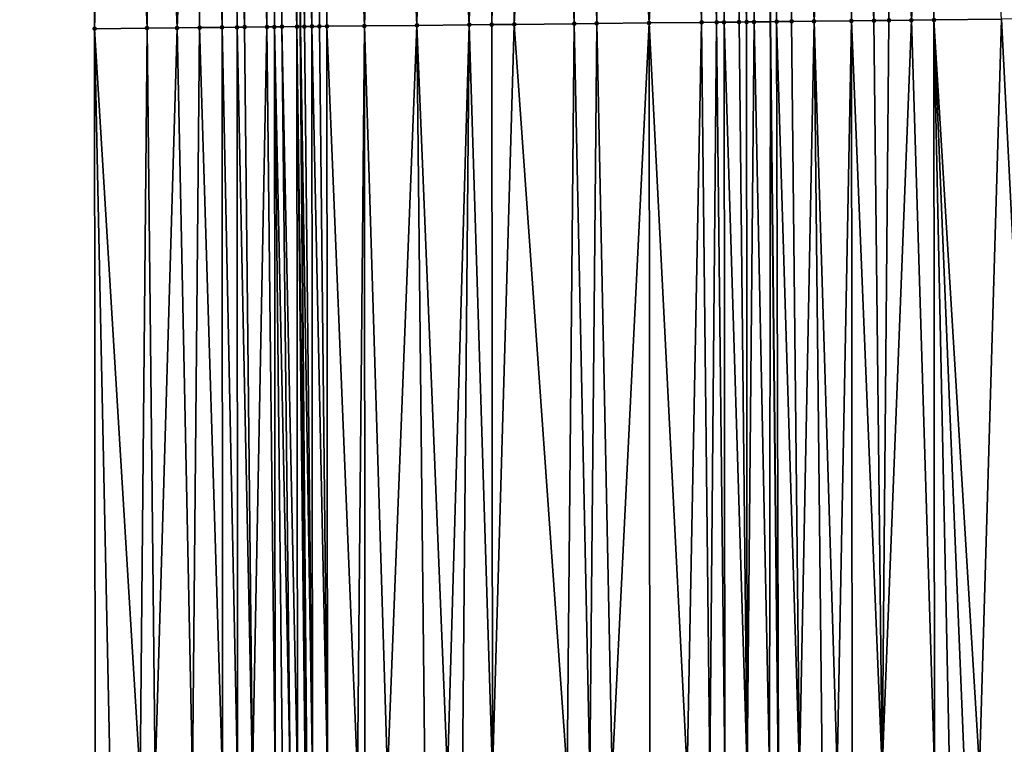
# Model space of a CAD drawing. Header units: feet. Extents: x 2004186 to 2014793, y 836912 to 864902.
# Tile 310 of 974: x 2010718 to 2010744, y 845982 to 846001. Entities that reach past the tile are written whole.
import ezdxf

# ---------------------------------------------------------------- set-up
doc = ezdxf.new("R2010")
doc.units = ezdxf.units.FT
doc.header["$LTSCALE"] = 100
doc.header["$MEASUREMENT"] = 0
for name, color, linetype, lineweight in [('EP_Travel Lane', 5, 'Continuous', 40), ('GPL_Skip Line', 2, 'Continuous', 40), ('Road Shots', 4, 'Continuous', 200), ('Road X-Section', 30, 'Continuous', 13)]:
    doc.layers.add(name, color=color, linetype=linetype, lineweight=lineweight)
doc.layers.add('I-77 SB_MM21-27-Surface-Border', color=7, linetype='Continuous')
doc.layers.add('I-77 SB_MM21-27-Surface-TIN', color=7, linetype='Continuous')

msp = doc.modelspace()

# ---------------------------------------------------------------- linework, layer by layer
at = {"layer": 'EP_Travel Lane'}
msp.add_polyline3d([(2010722.705964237, 845761.7021075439, 425.0050166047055), (2010723.352962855, 845781.692082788, 425.1876852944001), (2010723.911376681, 845801.5690235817, 425.3768788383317), (2010724.297133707, 845821.4646179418, 425.5774614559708), (2010724.598440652, 845841.4595824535, 425.7656775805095), (2010724.899755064, 845861.4550425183, 425.9601118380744), (2010725.134369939, 845881.2516384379, 426.1582307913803), (2010725.246468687, 845901.1065704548, 426.3858411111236), (2010725.302766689, 845921.1055584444, 426.6030436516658), (2010725.359059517, 845941.1027080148, 426.8172123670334), (2010725.345600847, 845960.8608194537, 427.0320121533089), (2010725.217076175, 845980.7078385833, 427.2257612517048), (2010725.046610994, 846000.7055091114, 427.4436580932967), (2010724.876148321, 846020.702885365, 427.6633146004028), (2010724.61601089, 846040.489180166, 427.8715578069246), (2010724.209326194, 846060.3758652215, 428.0537289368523), (2010723.753386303, 846080.3689233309, 428.2517148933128)], dxfattribs=at)
at = {"layer": 'GPL_Skip Line'}
msp.add_polyline3d([(2010735.00175465, 845761.3516280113, 425.4473056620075), (2010735.63421341, 845781.3411571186, 425.6421618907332), (2010736.199726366, 845801.2748992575, 425.8933602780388), (2010736.635738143, 845821.219854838, 426.113222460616), (2010737.009210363, 845841.2136292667, 426.3163967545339), (2010737.382690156, 845861.2078091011, 426.5307603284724), (2010737.67352125, 845881.1068178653, 426.708396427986), (2010737.814525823, 845901.0352713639, 426.9134328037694), (2010737.889335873, 845921.0340159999, 427.1157101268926), (2010737.964142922, 845941.0319583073, 427.3278324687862), (2010737.952741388, 845960.9135045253, 427.5267212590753), (2010737.79674954, 845980.8377834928, 427.732138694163), (2010737.58565998, 846000.8351243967, 427.9571178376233), (2010737.374572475, 846020.8322705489, 428.1892476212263), (2010737.074958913, 846040.725366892, 428.3958278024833), (2010736.632456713, 846060.6663841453, 428.5785453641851), (2010736.141218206, 846080.6587416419, 428.7518538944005)], dxfattribs=at)
at = {"layer": 'I-77 SB_MM21-27-Surface-Border', "color": 3, "linetype": 'ByBlock', "lineweight": -2}
msp.add_polyline3d([(2010717.549640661, 845761.8488889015, 424.8390908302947), (2010717.712514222, 845781.8529040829, 425.009159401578), (2010719.62590575, 845801.6709728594, 425.2506749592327), (2010719.252963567, 845821.5640582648, 425.4147544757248), (2010719.040106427, 845841.5691978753, 425.5709465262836), (2010719.427141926, 845861.5629845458, 425.7555527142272), (2010719.131176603, 845881.3207521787, 425.9175083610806), (2010719.695551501, 845901.1380573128, 426.1531890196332), (2010720.000536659, 845921.1356579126, 426.3906947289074), (2010720.105512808, 845941.1320675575, 426.6186254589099), (2010719.915505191, 845960.8380902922, 426.8223755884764), (2010719.565339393, 845980.6491778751, 427.0229262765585), (2010719.549636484, 846000.648459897, 427.2392904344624), (2010719.733926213, 846020.6495030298, 427.4614194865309), (2010720.038927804, 846040.4022176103, 427.6971068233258), (2010718.811779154, 846060.2494391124, 427.8474846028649), (2010719.536054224, 846080.2701218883, 428.0956971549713)], dxfattribs=at)
at = {"layer": 'I-77 SB_MM21-27-Surface-TIN', "color": 128, "linetype": 'ByBlock', "lineweight": -2}
for points in [[(2010723.133744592, 846020.6846772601, 427.6065292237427), (2010722.533776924, 846020.678444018, 427.5834452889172), (2010722.949456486, 846000.6834836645, 427.3894428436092)], [(2010723.133744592, 846020.6846772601, 427.6065292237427), (2010722.949456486, 846000.6834836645, 427.3894428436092), (2010723.349434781, 846000.6876531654, 427.402635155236)], [(2010723.73371318, 846020.6908253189, 427.6378734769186), (2010723.133744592, 846020.6846772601, 427.6065292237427), (2010723.549424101, 846000.6897218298, 427.410697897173)], [(2010723.133744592, 846020.6846772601, 427.6065292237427), (2010723.349434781, 846000.6876531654, 427.402635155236), (2010723.549424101, 846000.6897218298, 427.410697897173)], [(2010723.73371318, 846020.6908253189, 427.6378734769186), (2010723.549424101, 846000.6897218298, 427.410697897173), (2010724.14939307, 846000.6958345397, 427.4433909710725)], [(2010723.933702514, 846020.6928927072, 427.6465726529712), (2010723.73371318, 846020.6908253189, 427.6378734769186), (2010724.14939307, 846000.6958345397, 427.4433909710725)], [(2010724.133691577, 846020.6949852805, 427.6528296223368), (2010723.933702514, 846020.6928927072, 427.6465726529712), (2010724.14939307, 846000.6958345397, 427.4433909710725)], [(2010724.33368031, 846020.697108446, 427.6561199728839), (2010724.133691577, 846020.6949852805, 427.6528296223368), (2010724.349382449, 846000.6978978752, 427.4519395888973)], [(2010724.133691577, 846020.6949852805, 427.6528296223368), (2010724.14939307, 846000.6958345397, 427.4433909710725), (2010724.349382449, 846000.6978978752, 427.4519395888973)], [(2010724.733657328, 846020.7013963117, 427.6586730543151), (2010724.33368031, 846020.697108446, 427.6561199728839), (2010724.949346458, 846000.704470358, 427.4427142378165)], [(2010724.33368031, 846020.697108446, 427.6561199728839), (2010724.549370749, 846000.7000611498, 427.451376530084), (2010724.949346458, 846000.704470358, 427.4427142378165)], [(2010724.33368031, 846020.697108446, 427.6561199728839), (2010724.349382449, 846000.6978978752, 427.4519395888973), (2010724.549370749, 846000.7000611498, 427.451376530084)], [(2010724.733657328, 846020.7013963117, 427.6586730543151), (2010725.046610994, 846000.7055091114, 427.4436580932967), (2010724.876148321, 846020.702885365, 427.6633146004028)], [(2010724.733657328, 846020.7013963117, 427.6586730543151), (2010724.949346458, 846000.704470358, 427.4427142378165), (2010725.046610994, 846000.7055091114, 427.4436580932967)], [(2010724.93364642, 846020.703486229, 427.665187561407), (2010724.876148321, 846020.702885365, 427.6633146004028), (2010725.149335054, 846000.7066061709, 427.4446549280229)], [(2010725.149335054, 846000.7066061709, 427.4446549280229), (2010724.876148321, 846020.702885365, 427.6633146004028), (2010725.046610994, 846000.7055091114, 427.4436580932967)], [(2010725.533616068, 846020.7095359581, 427.7060669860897), (2010724.93364642, 846020.703486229, 427.665187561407), (2010725.349325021, 846000.7086149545, 427.458177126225)], [(2010724.93364642, 846020.703486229, 427.665187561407), (2010725.149335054, 846000.7066061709, 427.4446549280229), (2010725.349325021, 846000.7086149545, 427.458177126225)], [(2010725.533616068, 846020.7095359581, 427.7060669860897), (2010725.349325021, 846000.7086149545, 427.458177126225), (2010725.549315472, 846000.7105788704, 427.4757900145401)], [(2010725.933595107, 846020.7136363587, 427.7267988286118), (2010725.533616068, 846020.7095359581, 427.7060669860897), (2010725.749305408, 846000.7125904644, 427.4890559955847)], [(2010725.533616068, 846020.7095359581, 427.7060669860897), (2010725.549315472, 846000.7105788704, 427.4757900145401), (2010725.749305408, 846000.7125904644, 427.4890559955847)], [(2010725.933595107, 846020.7136363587, 427.7267988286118), (2010725.749305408, 846000.7125904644, 427.4890559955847), (2010726.749253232, 846000.7228207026, 427.539679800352)], [(2010726.733552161, 846020.7219323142, 427.7590352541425), (2010725.933595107, 846020.7136363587, 427.7267988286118), (2010726.749253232, 846000.7228207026, 427.539679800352)], [(2010727.333519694, 846020.728178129, 427.7808999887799), (2010726.733552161, 846020.7219323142, 427.7590352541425), (2010726.749253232, 846000.7228207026, 427.539679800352)], [(2010727.333519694, 846020.728178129, 427.7808999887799), (2010726.749253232, 846000.7228207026, 427.539679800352), (2010728.14917874, 846000.7372771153, 427.5983288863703)], [(2010728.533455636, 846020.740588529, 427.8325063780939), (2010727.333519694, 846020.728178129, 427.7808999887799), (2010728.14917874, 846000.7372771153, 427.5983288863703)], [(2010728.533455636, 846020.740588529, 427.8325063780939), (2010728.14917874, 846000.7372771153, 427.5983288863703), (2010729.549103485, 846000.75180419, 427.6505355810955)], [(2010729.933380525, 846020.7551023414, 427.8893186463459), (2010728.533455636, 846020.740588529, 427.8325063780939), (2010729.549103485, 846000.75180419, 427.6505355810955)], [(2010729.933380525, 846020.7551023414, 427.8893186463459), (2010729.549103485, 846000.75180419, 427.6505355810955), (2010730.149071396, 846000.7580149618, 427.6742881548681)], [(2010730.533348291, 846020.7613264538, 427.9132878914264), (2010729.933380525, 846020.7551023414, 427.8893186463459), (2010730.149071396, 846000.7580149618, 427.6742881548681)], [(2010730.533348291, 846020.7613264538, 427.9132878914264), (2010730.149071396, 846000.7580149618, 427.6742881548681), (2010730.749039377, 846000.7642192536, 427.6986315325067)], [(2010730.933326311, 846020.765521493, 427.9248424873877), (2010730.533348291, 846020.7613264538, 427.9132878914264), (2010730.749039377, 846000.7642192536, 427.6986315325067)], [(2010731.733281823, 846020.7739604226, 427.9432145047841), (2010730.749039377, 846000.7642192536, 427.6986315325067), (2010732.348952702, 846000.7808836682, 427.7526396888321)], [(2010731.733281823, 846020.7739604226, 427.9432145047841), (2010730.933326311, 846020.765521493, 427.9248424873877), (2010730.749039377, 846000.7642192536, 427.6986315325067)], [(2010732.533238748, 846020.7822682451, 427.9743001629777), (2010731.733281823, 846020.7739604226, 427.9432145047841), (2010732.348952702, 846000.7808836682, 427.7526396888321)], [(2010732.533238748, 846020.7822682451, 427.9743001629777), (2010732.348952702, 846000.7808836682, 427.7526396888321), (2010732.948921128, 846000.7870466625, 427.7807482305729)], [(2010733.133206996, 846020.7884477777, 428.0025923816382), (2010732.533238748, 846020.7822682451, 427.9743001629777), (2010732.948921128, 846000.7870466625, 427.7807482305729)], [(2010733.133206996, 846020.7884477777, 428.0025923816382), (2010732.948921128, 846000.7870466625, 427.7807482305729), (2010734.348846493, 846000.8015162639, 427.8381948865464)], [(2010733.933164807, 846020.7966735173, 428.0416377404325), (2010733.133206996, 846020.7884477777, 428.0025923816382), (2010734.348846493, 846000.8015162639, 427.8381948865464)], [(2010735.333089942, 846020.8111644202, 428.1006715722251), (2010733.933164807, 846020.7966735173, 428.0416377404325), (2010734.348846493, 846000.8015162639, 427.8381948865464)], [(2010735.333089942, 846020.8111644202, 428.1006715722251), (2010734.348846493, 846000.8015162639, 427.8381948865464), (2010735.748771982, 846000.8159743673, 427.8966898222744)], [(2010735.733069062, 846020.8152573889, 428.1221240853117), (2010735.333089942, 846020.8111644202, 428.1006715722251), (2010735.748771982, 846000.8159743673, 427.8966898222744)], [(2010736.133048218, 846020.8193470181, 428.1439004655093), (2010735.733069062, 846020.8152573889, 428.1221240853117), (2010736.148751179, 846000.8200602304, 427.9175075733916)], [(2010735.733069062, 846020.8152573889, 428.1221240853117), (2010735.748771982, 846000.8159743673, 427.8966898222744), (2010736.148751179, 846000.8200602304, 427.9175075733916)], [(2010736.533026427, 846020.8235245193, 428.1571557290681), (2010736.133048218, 846020.8193470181, 428.1439004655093), (2010736.348740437, 846000.8221347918, 427.9250326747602)], [(2010736.133048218, 846020.8193470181, 428.1439004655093), (2010736.148751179, 846000.8200602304, 427.9175075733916), (2010736.348740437, 846000.8221347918, 427.9250326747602)], [(2010736.533026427, 846020.8235245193, 428.1571557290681), (2010736.348740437, 846000.8221347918, 427.9250326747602), (2010736.748718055, 846000.8263669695, 427.9325105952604)], [(2010736.933004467, 846020.8277176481, 428.1688955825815), (2010736.533026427, 846020.8235245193, 428.1571557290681), (2010736.948706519, 846000.8285150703, 427.9333309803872)], [(2010736.533026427, 846020.8235245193, 428.1571557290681), (2010736.748718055, 846000.8263669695, 427.9325105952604), (2010736.948706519, 846000.8285150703, 427.9333309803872)], [(2010736.933004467, 846020.8277176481, 428.1688955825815), (2010737.148695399, 846000.8306246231, 427.9376658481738), (2010737.374572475, 846020.8322705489, 428.1892476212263)], [(2010736.933004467, 846020.8277176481, 428.1688955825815), (2010736.948706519, 846000.8285150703, 427.9333309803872), (2010737.148695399, 846000.8306246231, 427.9376658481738)], [(2010737.148695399, 846000.8306246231, 427.9376658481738), (2010737.58565998, 846000.8351243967, 427.9571178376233), (2010737.374572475, 846020.8322705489, 428.1892476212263)], [(2010737.532972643, 846020.8339037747, 428.1965483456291), (2010737.374572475, 846020.8322705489, 428.1892476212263), (2010737.58565998, 846000.8351243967, 427.9571178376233)], [(2010737.93295131, 846020.8380387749, 428.2139250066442), (2010737.532972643, 846020.8339037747, 428.1965483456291), (2010737.748663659, 846000.8368029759, 427.96437413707)], [(2010737.532972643, 846020.8339037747, 428.1965483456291), (2010737.58565998, 846000.8351243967, 427.9571178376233), (2010737.748663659, 846000.8368029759, 427.96437413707)], [(2010737.93295131, 846020.8380387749, 428.2139250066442), (2010737.748663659, 846000.8368029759, 427.96437413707), (2010738.148643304, 846000.8408472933, 427.9889796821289)], [(2010739.53286376, 846020.8547843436, 428.2634974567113), (2010737.93295131, 846020.8380387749, 428.2139250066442), (2010738.748611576, 846000.8470246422, 428.0157794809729)], [(2010737.93295131, 846020.8380387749, 428.2139250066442), (2010738.148643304, 846000.8408472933, 427.9889796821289), (2010738.748611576, 846000.8470246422, 428.0157794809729)], [(2010739.53286376, 846020.8547843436, 428.2634974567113), (2010738.748611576, 846000.8470246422, 428.0157794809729), (2010739.748557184, 846000.8574603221, 428.0476727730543)], [(2010740.532808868, 846020.8652663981, 428.2929214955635), (2010739.53286376, 846020.8547843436, 428.2634974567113), (2010740.348524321, 846000.8637428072, 428.0648871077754)], [(2010739.53286376, 846020.8547843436, 428.2634974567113), (2010739.748557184, 846000.8574603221, 428.0476727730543), (2010740.348524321, 846000.8637428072, 428.0648871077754)], [(2010740.532808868, 846020.8652663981, 428.2929214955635), (2010740.348524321, 846000.8637428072, 428.0648871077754), (2010740.748502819, 846000.8678934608, 428.0797977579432)], [(2010742.332711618, 846020.8839898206, 428.3598753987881), (2010740.532808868, 846020.8652663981, 428.2929214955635), (2010741.348470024, 846000.8741696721, 428.0975840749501)], [(2010740.532808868, 846020.8652663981, 428.2929214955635), (2010740.748502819, 846000.8678934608, 428.0797977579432), (2010741.348470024, 846000.8741696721, 428.0975840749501)], [(2010742.332711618, 846020.8839898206, 428.3598753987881), (2010741.348470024, 846000.8741696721, 428.0975840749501), (2010741.948437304, 846000.8804390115, 428.1159969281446)], [(2010743.748341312, 846000.8990457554, 428.1895860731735), (2010742.332711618, 846020.8839898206, 428.3598753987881), (2010741.948437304, 846000.8804390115, 428.1159969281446)], [(2010720.133904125, 846020.6537080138, 427.4720097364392), (2010719.549636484, 846000.648459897, 427.2392904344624), (2010720.949562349, 846000.6628831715, 427.3009608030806)], [(2010720.133904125, 846020.6537080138, 427.4720097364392), (2010719.933915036, 846020.6516178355, 427.4655205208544), (2010719.549636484, 846000.648459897, 427.2392904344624)], [(2010719.933915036, 846020.6516178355, 427.4655205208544), (2010719.733926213, 846020.6495030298, 427.4614194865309), (2010719.549636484, 846000.648459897, 427.2392904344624)], [(2010720.533883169, 846020.6578080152, 427.4927802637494), (2010720.133904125, 846020.6537080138, 427.4720097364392), (2010720.949562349, 846000.6628831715, 427.3009608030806)], [(2010720.933862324, 846020.6618977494, 427.5145464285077), (2010720.533883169, 846020.6578080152, 427.4927802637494), (2010720.949562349, 846000.6628831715, 427.3009608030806)], [(2010722.533776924, 846020.678444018, 427.5834452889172), (2010720.933862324, 846020.6618977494, 427.5145464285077), (2010721.749520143, 846000.6711103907, 427.3375368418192)], [(2010720.933862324, 846020.6618977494, 427.5145464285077), (2010720.949562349, 846000.6628831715, 427.3009608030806), (2010721.749520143, 846000.6711103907, 427.3375368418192)], [(2010722.533776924, 846020.678444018, 427.5834452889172), (2010721.749520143, 846000.6711103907, 427.3375368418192), (2010722.349488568, 846000.6772736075, 427.3656251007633)], [(2010722.533776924, 846020.678444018, 427.5834452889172), (2010722.349488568, 846000.6772736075, 427.3656251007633), (2010722.949456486, 846000.6834836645, 427.3894428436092)], [(2010725.749305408, 846000.7125904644, 427.4890559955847), (2010725.549315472, 846000.7105788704, 427.4757900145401), (2010725.765008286, 845980.7133113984, 427.2643283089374)], [(2010726.749253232, 846000.7228207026, 427.539679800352), (2010725.749305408, 846000.7125904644, 427.4890559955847), (2010726.56496784, 845980.7213755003, 427.3141071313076)], [(2010725.749305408, 846000.7125904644, 427.4890559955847), (2010725.765008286, 845980.7133113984, 427.2643283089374), (2010726.56496784, 845980.7213755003, 427.3141071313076)], [(2010726.749253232, 846000.7228207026, 427.539679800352), (2010726.56496784, 845980.7213755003, 427.3141071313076), (2010726.764957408, 845980.7234212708, 427.323927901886)], [(2010728.14917874, 846000.7372771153, 427.5983288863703), (2010726.749253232, 846000.7228207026, 427.539679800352), (2010727.364925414, 845980.7296231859, 427.3476911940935)], [(2010726.749253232, 846000.7228207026, 427.539679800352), (2010726.764957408, 845980.7234212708, 427.323927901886), (2010727.364925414, 845980.7296231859, 427.3476911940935)], [(2010728.14917874, 846000.7372771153, 427.5983288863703), (2010727.364925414, 845980.7296231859, 427.3476911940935), (2010728.364872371, 845980.7399338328, 427.389579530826)], [(2010729.549103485, 846000.75180419, 427.6505355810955), (2010728.14917874, 846000.7372771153, 427.5983288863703), (2010728.964840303, 845980.7461426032, 427.4127380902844)], [(2010728.14917874, 846000.7372771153, 427.5983288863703), (2010728.364872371, 845980.7399338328, 427.389579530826), (2010728.964840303, 845980.7461426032, 427.4127380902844)], [(2010729.549103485, 846000.75180419, 427.6505355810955), (2010728.964840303, 845980.7461426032, 427.4127380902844), (2010729.364818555, 845980.7503161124, 427.4251488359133)], [(2010729.549103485, 846000.75180419, 427.6505355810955), (2010729.364818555, 845980.7503161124, 427.4251488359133), (2010730.164775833, 845980.7585912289, 427.4563130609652)], [(2010730.149071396, 846000.7580149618, 427.6742881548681), (2010729.549103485, 846000.75180419, 427.6505355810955), (2010730.164775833, 845980.7585912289, 427.4563130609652)], [(2010730.749039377, 846000.7642192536, 427.6986315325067), (2010730.149071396, 846000.7580149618, 427.6742881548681), (2010730.164775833, 845980.7585912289, 427.4563130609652)], [(2010730.749039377, 846000.7642192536, 427.6986315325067), (2010730.164775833, 845980.7585912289, 427.4563130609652), (2010732.164667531, 845980.779417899, 427.5219725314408)], [(2010732.348952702, 846000.7808836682, 427.7526396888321), (2010730.749039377, 846000.7642192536, 427.6986315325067), (2010732.164667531, 845980.779417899, 427.5219725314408)], [(2010732.348952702, 846000.7808836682, 427.7526396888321), (2010732.164667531, 845980.779417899, 427.5219725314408), (2010732.764635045, 845980.7856655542, 427.5417008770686)], [(2010732.948921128, 846000.7870466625, 427.7807482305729), (2010732.348952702, 846000.7808836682, 427.7526396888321), (2010732.764635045, 845980.7856655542, 427.5417008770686)], [(2010732.948921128, 846000.7870466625, 427.7807482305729), (2010732.764635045, 845980.7856655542, 427.5417008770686), (2010733.364603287, 845980.7918455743, 427.5673956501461)], [(2010734.348846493, 846000.8015162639, 427.8381948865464), (2010732.948921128, 846000.7870466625, 427.7807482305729), (2010733.364603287, 845980.7918455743, 427.5673956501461)], [(2010734.348846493, 846000.8015162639, 427.8381948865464), (2010733.364603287, 845980.7918455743, 427.5673956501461), (2010734.364550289, 845980.8021519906, 427.6096571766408)], [(2010735.748771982, 846000.8159743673, 427.8966898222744), (2010734.348846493, 846000.8015162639, 427.8381948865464), (2010735.364496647, 845980.8125182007, 427.6466440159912)], [(2010734.348846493, 846000.8015162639, 427.8381948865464), (2010734.364550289, 845980.8021519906, 427.6096571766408), (2010735.364496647, 845980.8125182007, 427.6466440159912)], [(2010735.748771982, 846000.8159743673, 427.8966898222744), (2010735.364496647, 845980.8125182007, 427.6466440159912), (2010735.964464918, 845980.8186955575, 427.6725737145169)], [(2010736.148751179, 846000.8200602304, 427.9175075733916), (2010735.748771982, 846000.8159743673, 427.8966898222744), (2010735.964464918, 845980.8186955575, 427.6725737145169)], [(2010736.148751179, 846000.8200602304, 427.9175075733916), (2010735.964464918, 845980.8186955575, 427.6725737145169), (2010736.364443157, 845980.8228701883, 427.6848855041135)], [(2010736.348740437, 846000.8221347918, 427.9250326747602), (2010736.148751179, 846000.8200602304, 427.9175075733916), (2010736.364443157, 845980.8228701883, 427.6848855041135)], [(2010736.748718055, 846000.8263669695, 427.9325105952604), (2010736.348740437, 846000.8221347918, 427.9250326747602), (2010736.964409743, 845980.8292038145, 427.6970299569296)], [(2010736.348740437, 846000.8221347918, 427.9250326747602), (2010736.364443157, 845980.8228701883, 427.6848855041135), (2010736.964409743, 845980.8292038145, 427.6970299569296)], [(2010736.948706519, 846000.8285150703, 427.9333309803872), (2010736.748718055, 846000.8263669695, 427.9325105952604), (2010736.964409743, 845980.8292038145, 427.6970299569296)], [(2010737.148695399, 846000.8306246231, 427.9376658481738), (2010736.948706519, 846000.8285150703, 427.9333309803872), (2010736.964409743, 845980.8292038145, 427.6970299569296)], [(2010737.148695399, 846000.8306246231, 427.9376658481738), (2010736.964409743, 845980.8292038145, 427.6970299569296), (2010737.564377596, 845980.8354200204, 427.7195325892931)], [(2010737.148695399, 846000.8306246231, 427.9376658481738), (2010737.564377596, 845980.8354200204, 427.7195325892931), (2010737.58565998, 846000.8351243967, 427.9571178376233)], [(2010737.564377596, 845980.8354200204, 427.7195325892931), (2010737.79674954, 845980.8377834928, 427.732138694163), (2010737.58565998, 846000.8351243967, 427.9571178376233)], [(2010737.748663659, 846000.8368029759, 427.96437413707), (2010737.58565998, 846000.8351243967, 427.9571178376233), (2010737.79674954, 845980.8377834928, 427.732138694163)], [(2010738.148643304, 846000.8408472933, 427.9889796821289), (2010737.748663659, 846000.8368029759, 427.96437413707), (2010738.36433637, 845980.8435564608, 427.7629301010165)], [(2010737.748663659, 846000.8368029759, 427.96437413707), (2010737.79674954, 845980.8377834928, 427.732138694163), (2010738.36433637, 845980.8435564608, 427.7629301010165)], [(2010738.748611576, 846000.8470246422, 428.0157794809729), (2010738.148643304, 846000.8408472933, 427.9889796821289), (2010738.36433637, 845980.8435564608, 427.7629301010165)], [(2010738.748611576, 846000.8470246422, 428.0157794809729), (2010738.36433637, 845980.8435564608, 427.7629301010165), (2010738.964304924, 845980.849707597, 427.7911728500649)], [(2010739.748557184, 846000.8574603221, 428.0476727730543), (2010738.748611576, 846000.8470246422, 428.0157794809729), (2010739.364283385, 845980.8538616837, 427.8052969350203)], [(2010738.748611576, 846000.8470246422, 428.0157794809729), (2010738.964304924, 845980.849707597, 427.7911728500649), (2010739.364283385, 845980.8538616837, 427.8052969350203)], [(2010739.748557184, 846000.8574603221, 428.0476727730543), (2010739.364283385, 845980.8538616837, 427.8052969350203), (2010739.764261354, 845980.8580614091, 427.8153949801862)], [(2010740.348524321, 846000.8637428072, 428.0648871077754), (2010739.748557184, 846000.8574603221, 428.0476727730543), (2010740.564218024, 845980.8663928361, 427.8415918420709)], [(2010739.748557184, 846000.8574603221, 428.0476727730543), (2010739.764261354, 845980.8580614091, 427.8153949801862), (2010740.564218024, 845980.8663928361, 427.8415918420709)], [(2010740.748502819, 846000.8678934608, 428.0797977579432), (2010740.348524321, 846000.8637428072, 428.0648871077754), (2010740.564218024, 845980.8663928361, 427.8415918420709)], [(2010741.348470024, 846000.8741696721, 428.0975840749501), (2010740.564218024, 845980.8663928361, 427.8415918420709), (2010741.964142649, 845980.8809310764, 427.8911198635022)], [(2010741.348470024, 846000.8741696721, 428.0975840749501), (2010740.748502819, 846000.8678934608, 428.0797977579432), (2010740.564218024, 845980.8663928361, 427.8415918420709)], [(2010741.948437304, 846000.8804390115, 428.1159969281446), (2010741.348470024, 846000.8741696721, 428.0975840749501), (2010741.964142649, 845980.8809310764, 427.8911198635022)], [(2010743.748341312, 846000.8990457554, 428.1895860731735), (2010741.948437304, 846000.8804390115, 428.1159969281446), (2010743.1640786, 845980.8933406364, 427.9381410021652)], [(2010743.1640786, 845980.8933406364, 427.9381410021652), (2010741.948437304, 846000.8804390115, 428.1159969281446), (2010742.764099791, 845980.889218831, 427.9211692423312)], [(2010742.764099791, 845980.889218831, 427.9211692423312), (2010741.948437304, 846000.8804390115, 428.1159969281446), (2010742.36412135, 845980.8850629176, 427.9072063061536)], [(2010741.948437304, 846000.8804390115, 428.1159969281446), (2010741.964142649, 845980.8809310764, 427.8911198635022), (2010742.36412135, 845980.8850629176, 427.9072063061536)], [(2010743.748341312, 846000.8990457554, 428.1895860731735), (2010743.1640786, 845980.8933406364, 427.9381410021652), (2010744.76399233, 845980.909967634, 427.9936977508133)], [(2010744.748287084, 846000.9094662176, 428.2228667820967), (2010743.748341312, 846000.8990457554, 428.1895860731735), (2010744.76399233, 845980.909967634, 427.9936977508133)], [(2010720.949562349, 846000.6628831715, 427.3009608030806), (2010719.549636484, 846000.648459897, 427.2392904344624), (2010720.765276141, 845980.6615135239, 427.0764674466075)], [(2010719.549636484, 846000.648459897, 427.2392904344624), (2010719.965318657, 845980.6532574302, 427.0436251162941), (2010720.765276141, 845980.6615135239, 427.0764674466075)], [(2010719.549636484, 846000.648459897, 427.2392904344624), (2010719.565339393, 845980.6491778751, 427.0229262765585), (2010719.965318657, 845980.6532574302, 427.0436251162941)], [(2010720.949562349, 846000.6628831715, 427.3009608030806), (2010720.765276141, 845980.6615135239, 427.0764674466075), (2010721.165254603, 845980.6656675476, 427.0905970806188)], [(2010721.749520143, 846000.6711103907, 427.3375368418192), (2010720.949562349, 846000.6628831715, 427.3009608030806), (2010721.165254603, 845980.6656675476, 427.0905970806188)], [(2010721.749520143, 846000.6711103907, 427.3375368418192), (2010721.165254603, 845980.6656675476, 427.0905970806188), (2010722.165202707, 845980.6758718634, 427.141865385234)], [(2010722.349488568, 846000.6772736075, 427.3656251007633), (2010721.749520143, 846000.6711103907, 427.3375368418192), (2010722.165202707, 845980.6758718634, 427.141865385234)], [(2010722.349488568, 846000.6772736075, 427.3656251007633), (2010722.165202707, 845980.6758718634, 427.141865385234), (2010722.965160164, 845980.6841303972, 427.1744924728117)], [(2010722.949456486, 846000.6834836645, 427.3894428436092), (2010722.349488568, 846000.6772736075, 427.3656251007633), (2010722.965160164, 845980.6841303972, 427.1744924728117)], [(2010723.349434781, 846000.6876531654, 427.402635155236), (2010722.949456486, 846000.6834836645, 427.3894428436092), (2010723.365139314, 845980.6882205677, 427.19425490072)], [(2010722.949456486, 846000.6834836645, 427.3894428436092), (2010722.965160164, 845980.6841303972, 427.1744924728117), (2010723.365139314, 845980.6882205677, 427.19425490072)], [(2010723.549424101, 846000.6897218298, 427.410697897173), (2010723.349434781, 846000.6876531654, 427.402635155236), (2010723.765118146, 845980.6923402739, 427.2114118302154)], [(2010723.349434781, 846000.6876531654, 427.402635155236), (2010723.365139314, 845980.6882205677, 427.19425490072), (2010723.765118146, 845980.6923402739, 427.2114118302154)], [(2010724.14939307, 846000.6958345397, 427.4433909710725), (2010723.549424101, 846000.6897218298, 427.410697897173), (2010723.765118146, 845980.6923402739, 427.2114118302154)], [(2010724.14939307, 846000.6958345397, 427.4433909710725), (2010723.765118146, 845980.6923402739, 427.2114118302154), (2010724.365087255, 845980.69843995, 427.2441941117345)], [(2010724.349382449, 846000.6978978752, 427.4519395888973), (2010724.14939307, 846000.6958345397, 427.4433909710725), (2010724.365087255, 845980.69843995, 427.2441941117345)], [(2010724.549370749, 846000.7000611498, 427.451376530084), (2010724.349382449, 846000.6978978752, 427.4519395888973), (2010724.765063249, 845980.7028227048, 427.2381462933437)], [(2010724.349382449, 846000.6978978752, 427.4519395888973), (2010724.565075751, 845980.7005850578, 427.2452518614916), (2010724.765063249, 845980.7028227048, 427.2381462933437)], [(2010724.349382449, 846000.6978978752, 427.4519395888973), (2010724.365087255, 845980.69843995, 427.2441941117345), (2010724.565075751, 845980.7005850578, 427.2452518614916)], [(2010724.949346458, 846000.704470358, 427.4427142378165), (2010724.549370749, 846000.7000611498, 427.451376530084), (2010724.965050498, 845980.7050834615, 427.2290021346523)], [(2010724.549370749, 846000.7000611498, 427.451376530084), (2010724.765063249, 845980.7028227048, 427.2381462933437), (2010724.965050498, 845980.7050834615, 427.2290021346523)], [(2010724.949346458, 846000.704470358, 427.4427142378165), (2010725.217076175, 845980.7078385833, 427.2257612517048), (2010725.046610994, 846000.7055091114, 427.4436580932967)], [(2010724.949346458, 846000.704470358, 427.4427142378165), (2010725.165038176, 845980.7073044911, 427.2233624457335), (2010725.217076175, 845980.7078385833, 427.2257612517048)], [(2010724.949346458, 846000.704470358, 427.4427142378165), (2010724.965050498, 845980.7050834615, 427.2290021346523), (2010725.165038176, 845980.7073044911, 427.2233624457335)], [(2010725.149335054, 846000.7066061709, 427.4446549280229), (2010725.046610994, 846000.7055091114, 427.4436580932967), (2010725.36502767, 845980.7093570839, 427.2325814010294)], [(2010725.36502767, 845980.7093570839, 427.2325814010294), (2010725.046610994, 846000.7055091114, 427.4436580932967), (2010725.217076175, 845980.7078385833, 427.2257612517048)], [(2010725.349325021, 846000.7086149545, 427.458177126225), (2010725.149335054, 846000.7066061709, 427.4446549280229), (2010725.36502767, 845980.7093570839, 427.2325814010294)], [(2010725.549315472, 846000.7105788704, 427.4757900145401), (2010725.349325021, 846000.7086149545, 427.458177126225), (2010725.765008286, 845980.7133113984, 427.2643283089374)], [(2010725.349325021, 846000.7086149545, 427.458177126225), (2010725.36502767, 845980.7093570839, 427.2325814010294), (2010725.765008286, 845980.7133113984, 427.2643283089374)]]:
    msp.add_3dface(points, dxfattribs=at)
at = {"layer": 'Road Shots', "lineweight": 100}
for p in [(2010725.749305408, 846000.7125904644, 427.4890559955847), (2010726.749253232, 846000.7228207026, 427.539679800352), (2010728.14917874, 846000.7372771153, 427.5983288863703), (2010729.549103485, 846000.75180419, 427.6505355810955), (2010730.149071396, 846000.7580149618, 427.6742881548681), (2010730.749039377, 846000.7642192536, 427.6986315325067), (2010732.348952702, 846000.7808836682, 427.7526396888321), (2010732.948921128, 846000.7870466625, 427.7807482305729), (2010734.348846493, 846000.8015162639, 427.8381948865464), (2010735.748771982, 846000.8159743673, 427.8966898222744), (2010736.148751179, 846000.8200602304, 427.9175075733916), (2010736.348740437, 846000.8221347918, 427.9250326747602), (2010736.748718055, 846000.8263669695, 427.9325105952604), (2010736.948706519, 846000.8285150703, 427.9333309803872), (2010737.148695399, 846000.8306246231, 427.9376658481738), (2010737.748663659, 846000.8368029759, 427.96437413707), (2010738.148643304, 846000.8408472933, 427.9889796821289), (2010738.748611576, 846000.8470246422, 428.0157794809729), (2010739.748557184, 846000.8574603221, 428.0476727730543), (2010740.348524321, 846000.8637428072, 428.0648871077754), (2010740.748502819, 846000.8678934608, 428.0797977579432), (2010741.348470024, 846000.8741696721, 428.0975840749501), (2010741.948437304, 846000.8804390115, 428.1159969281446), (2010719.549636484, 846000.648459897, 427.2392904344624), (2010720.949562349, 846000.6628831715, 427.3009608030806), (2010721.749520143, 846000.6711103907, 427.3375368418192), (2010722.349488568, 846000.6772736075, 427.3656251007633), (2010722.949456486, 846000.6834836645, 427.3894428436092), (2010723.349434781, 846000.6876531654, 427.402635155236), (2010723.549424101, 846000.6897218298, 427.410697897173), (2010724.14939307, 846000.6958345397, 427.4433909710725), (2010724.349382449, 846000.6978978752, 427.4519395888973), (2010724.549370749, 846000.7000611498, 427.451376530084), (2010724.949346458, 846000.704470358, 427.4427142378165), (2010725.149335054, 846000.7066061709, 427.4446549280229), (2010725.349325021, 846000.7086149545, 427.458177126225), (2010725.549315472, 846000.7105788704, 427.4757900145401)]:
    msp.add_point(p, dxfattribs=at)
at = {"layer": 'Road X-Section', "extrusion": (-0.0107848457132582, 0.9998816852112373, 0.01096825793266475), "elevation": 824219.9400271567, "flags": 128}
msp.add_lwpolyline([(-2019727.131194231, -8613.535736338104), (-2019728.531194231, -8613.474062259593), (-2019729.33119423, -8613.437484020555), (-2019729.931194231, -8613.40939407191), (-2019730.53119423, -8613.385574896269), (-2019730.93119423, -8613.372381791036), (-2019731.13119423, -8613.364318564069), (-2019731.73119423, -8613.331623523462), (-2019731.93119423, -8613.32307439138), (-2019732.13119423, -8613.323637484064), (-2019732.53119423, -8613.332300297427), (-2019732.73119423, -8613.330359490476), (-2019732.93119423, -8613.316836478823), (-2019733.13119423, -8613.299222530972), (-2019733.33119423, -8613.285955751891), (-2019734.33119423, -8613.235328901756), (-2019735.73119423, -8613.176676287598), (-2019737.13119423, -8613.124466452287), (-2019737.73119423, -8613.100712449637), (-2019738.33119423, -8613.076367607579), (-2019739.931194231, -8613.022356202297), (-2019740.53119423, -8612.994245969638), (-2019741.931194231, -8612.93679585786), (-2019743.33119423, -8612.878297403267), (-2019743.73119423, -8612.85747839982), (-2019743.931194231, -8612.849952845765), (-2019744.33119423, -8612.842474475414), (-2019744.531194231, -8612.84165404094), (-2019744.73119423, -8612.837318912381), (-2019745.33119423, -8612.8106090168), (-2019745.73119423, -8612.786001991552), (-2019746.33119423, -8612.759200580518), (-2019747.331194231, -8612.72730536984), (-2019747.93119423, -8612.710089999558), (-2019748.33119423, -8612.695178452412), (-2019748.93119423, -8612.677391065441), (-2019749.53119423, -8612.658977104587), (-2019751.33119423, -8612.585383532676), (-2019752.33119423, -8612.55210082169), (-2019753.13119423, -8612.522607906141), (-2019753.93119423, -8612.48876870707), (-2019754.93119423, -8612.4460291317), (-2019755.53119423, -8612.418312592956), (-2019755.93119423, -8612.403828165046), (-2019756.73119423, -8612.379406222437), (-2019757.13119423, -8612.362247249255), (-2019757.53119423, -8612.352217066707), (-2019759.13119423, -8612.29337209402), (-2019759.93119423, -8612.26045264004), (-2019760.93119423, -8612.21577945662), (-2019761.93119423, -8612.169676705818), (-2019762.73119423, -8612.141546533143), (-2019763.33119423, -8612.117594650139), (-2019763.73119423, -8612.09803801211), (-2019765.73119423, -8612.024434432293), (-2019767.33119423, -8611.962666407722), (-2019767.93119423, -8611.943761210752), (-2019768.131194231, -8611.938471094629), (-2019768.33119423, -8611.931005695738), (-2019768.531194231, -8611.925763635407), (-2019768.73119423, -8611.923754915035), (-2019768.93119423, -8611.912926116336), (-2019769.13119423, -8611.895846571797), (-2019769.531194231, -8611.85547905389), (-2019769.93119423, -8611.840086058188), (-2019770.53119423, -8611.823408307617), (-2019770.93119423, -8611.817031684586), (-2019771.13119423, -8611.810842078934), (-2019771.33119423, -8611.800708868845), (-2019771.531194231, -8611.787877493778), (-2019771.73119423, -8611.778314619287), (-2019773.93119423, -8611.706278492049), (-2019774.93119423, -8611.674039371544), (-2019775.13119423, -8611.66611940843), (-2019775.33119423, -8611.66074156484)], dxfattribs=at)

doc.saveas('drawing.dxf')
